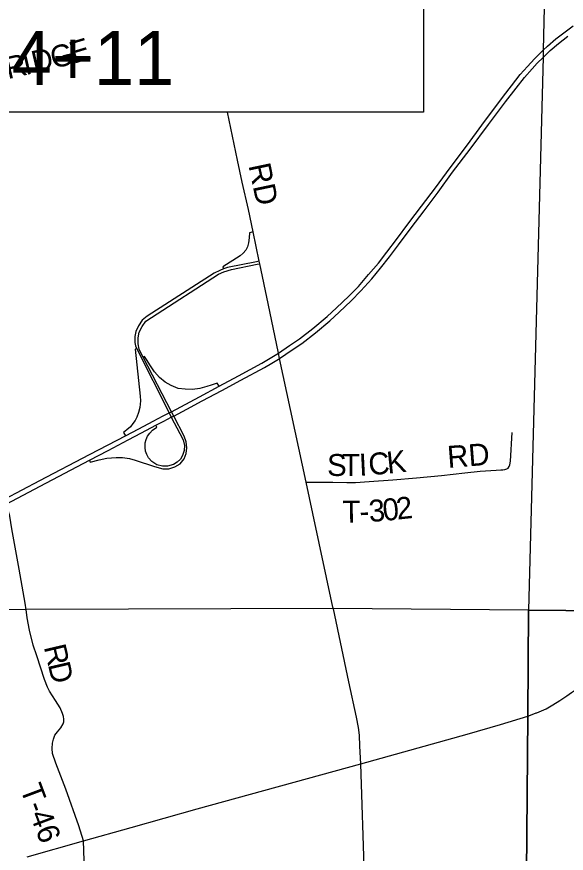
# Model space of a CAD drawing. Extents: x 0 to 34, y 0 to 22.
# Drawn here: x 11.555 to 12.978, y 5.243 to 7.409 of the extents above; entities that cross this region are included whole.
import ezdxf

# ---------------------------------------------------------------- set-up
doc = ezdxf.new("R2010")
doc.units = 0
for name, color, linetype in [('GM_X_County_Road', 7, 'Continuous'), ('GM_X_County_Road_Text', 7, 'Continuous'), ('GM_X_Interchange_Ramps', 7, 'Continuous'), ('GM_X_Interstate_Route', 7, 'Continuous'), ('GM_X_Rail_Line', 7, 'Continuous'), ('GM_X_State_Route', 7, 'Continuous'), ('GM_X_Township_Road', 7, 'Continuous'), ('GM_X_Township_Road_Text', 7, 'Continuous'), ('SH_Text', 7, 'Continuous')]:
    doc.layers.add(name, color=color, linetype=linetype)

msp = doc.modelspace()

# ---------------------------------------------------------------- linework, layer by layer
at = {"layer": 'GM_X_County_Road'}
msp.add_line((12.155, 6.9101), (12.1394, 6.9813), dxfattribs=at)
for points in [[(12.1394, 6.9813), (12.1271, 7.0376), (12.101, 7.1619)], [(12.2061, 6.6665), (12.1848, 6.7694), (12.1834, 6.7764), (12.1678, 6.852), (12.155, 6.9101)], [(12.2356, 6.5239), (12.2327, 6.5379), (12.2061, 6.6665)], [(12.3742, 5.8801), (12.3219, 6.1225), (12.3044, 6.2041), (12.2356, 6.5239)], [(12.4465, 5.4747), (12.4435, 5.5204), (12.4426, 5.5489), (12.4405, 5.5685), (12.4352, 5.5952), (12.4151, 5.6872), (12.3751, 5.8762), (12.3742, 5.8801)], [(12.4669, 4.8999), (12.4662, 4.9125), (12.456, 5.1831), (12.4465, 5.4747)], [(11.7474, 4.6365), (11.7447, 4.6703), (11.7439, 4.6912), (11.7441, 4.7169), (11.7449, 4.7334), (11.7464, 4.7681), (11.7453, 4.7995), (11.7406, 4.9192), (11.7286, 5.2748)]]:
    msp.add_lwpolyline(points, dxfattribs=at)
at = {"layer": 'GM_X_Interchange_Ramps'}
for points in [[(12.1678, 6.852), (12.1583, 6.8496), (12.1575, 6.8367), (12.1558, 6.8235), (12.1531, 6.8134), (12.1482, 6.8046), (12.1418, 6.7969), (12.1341, 6.7903), (12.0891, 6.7614), (12.0907, 6.7563)], [(11.8823, 6.5274), (11.8782, 6.5352), (11.8726, 6.5483), (11.8695, 6.5621), (11.8695, 6.5782), (11.8719, 6.5924), (11.8797, 6.6075), (11.8899, 6.6207), (11.9039, 6.6302), (12.0773, 6.7429), (12.0919, 6.7487), (12.111, 6.7546), (12.1782, 6.7683), (12.1848, 6.7694)], [(12.1834, 6.7764), (12.1759, 6.7751), (12.1014, 6.7602), (12.0907, 6.7563)], [(12.0907, 6.7563), (12.0808, 6.7526), (12.0663, 6.7455), (11.8927, 6.6341), (11.88, 6.6234), (11.8703, 6.6092), (11.8638, 6.5946), (11.861, 6.581), (11.8615, 6.566), (11.8632, 6.5567), (11.866, 6.5491)], [(11.866, 6.5491), (11.8619, 6.5481), (11.8747, 6.4268), (11.8755, 6.4143), (11.875, 6.4058), (11.8737, 6.3975), (11.8704, 6.3848), (11.866, 6.3728), (11.8616, 6.3634), (11.8562, 6.3563), (11.8496, 6.3475), (11.8404, 6.3392), (11.8314, 6.3326), (11.8368, 6.3241)], [(11.866, 6.5491), (11.9499, 6.3836), (11.9556, 6.3724), (11.9773, 6.3301), (11.9859, 6.3133), (11.9896, 6.2986), (11.9887, 6.2864), (11.9849, 6.2735), (11.979, 6.2639), (11.971, 6.2559), (11.9608, 6.2498), (11.9461, 6.2458), (11.9328, 6.2455), (11.9179, 6.2493), (11.9047, 6.2576), (11.8964, 6.2673), (11.8918, 6.2754), (11.8888, 6.2845), (11.8876, 6.2938), (11.8881, 6.3059), (11.8905, 6.3147), (11.8943, 6.3231), (11.8999, 6.331), (11.9072, 6.3385), (11.9179, 6.3464), (11.9154, 6.3513)], [(11.7435, 6.2609), (11.7451, 6.2555), (11.769, 6.2616), (11.789, 6.2663), (11.8131, 6.2679), (11.8294, 6.2678), (11.8469, 6.2655), (11.8621, 6.2613), (11.9119, 6.2445), (11.9339, 6.2387), (11.9492, 6.2387), (11.9646, 6.2438), (11.9785, 6.2518), (11.9887, 6.2643), (11.9939, 6.2782), (11.9961, 6.2928), (11.9939, 6.3089), (11.9891, 6.3234), (11.9619, 6.3753), (11.956, 6.3866), (11.8823, 6.5274)], [(12.0796, 6.4529), (12.0747, 6.4604), (12.0584, 6.4549), (12.0477, 6.4518), (12.0295, 6.4469), (12.0103, 6.4443), (11.9918, 6.4446), (11.9733, 6.4468), (11.9554, 6.4541), (11.9395, 6.463), (11.9246, 6.4755), (11.9121, 6.4898), (11.9014, 6.5051), (11.8909, 6.5214), (11.886, 6.5297), (11.8823, 6.5274)]]:
    msp.add_lwpolyline(points, dxfattribs=at)
at = {"layer": 'GM_X_Interstate_Route'}
msp.add_line((12.2157, 6.512), (12.233, 6.5223), dxfattribs=at)
for points in [[(12.0796, 6.4529), (12.1293, 6.4796), (12.1901, 6.5122), (12.2327, 6.5379), (12.2618, 6.5579), (12.2872, 6.575), (12.3222, 6.6023), (12.3592, 6.6332), (12.3834, 6.6554), (12.415, 6.6854), (12.44, 6.711), (12.4662, 6.7415), (12.492, 6.7716), (12.5135, 6.7994), (12.5387, 6.8329), (12.5702, 6.8754), (12.6033, 6.9185), (12.6397, 6.9667), (12.6774, 7.0182), (12.7224, 7.0777), (12.7595, 7.129), (12.8159, 7.2039), (12.8362, 7.2308), (12.8592, 7.2598), (12.8778, 7.2804), (12.8963, 7.3003), (12.9118, 7.3159), (12.9188, 7.3226), (12.93, 7.3333), (12.9516, 7.3518), (12.9756, 7.3703), (12.996, 7.3856)], [(12.233, 6.5223), (12.2356, 6.5239), (12.2685, 6.5464), (12.2938, 6.5635), (12.3289, 6.5908), (12.3659, 6.6217), (12.3901, 6.6439), (12.4216, 6.6739), (12.4466, 6.6995), (12.4746, 6.7303), (12.4975, 6.7579), (12.5202, 6.7879), (12.5439, 6.8188), (12.5764, 6.8626), (12.61, 6.907), (12.6463, 6.9552), (12.684, 7.0067), (12.7291, 7.0662), (12.7768, 7.13), (12.8212, 7.1889), (12.8483, 7.2246), (12.8701, 7.2524), (12.8896, 7.2746), (12.903, 7.2888), (12.9183, 7.3043), (12.9367, 7.3218), (12.9582, 7.3403), (12.9822, 7.3588)], [(11.9954, 6.3933), (12.0351, 6.4146), (12.0862, 6.4414), (12.1359, 6.4681), (12.1968, 6.5007), (12.2157, 6.512)], [(11.8368, 6.3241), (11.8714, 6.3422), (11.9086, 6.3621), (11.9341, 6.3757), (11.9499, 6.3836), (11.956, 6.3866), (12.0283, 6.4254), (12.0796, 6.4529)], [(11.9154, 6.3513), (11.9361, 6.3622), (11.9556, 6.3724), (11.9619, 6.3753), (11.9954, 6.3933)], [(11.7435, 6.2609), (11.7921, 6.286), (11.8436, 6.3133), (11.8781, 6.3314), (11.9154, 6.3513)], [(10.9705, 5.8677), (10.9758, 5.8705), (11.022, 5.8951), (11.1133, 5.9429), (11.1896, 5.9831), (11.2831, 6.0326), (11.38, 6.0837), (11.4473, 6.1189), (11.524, 6.1598), (11.615, 6.2081), (11.7437, 6.2754), (11.7923, 6.3005), (11.8368, 6.3241)], [(10.9981, 5.868), (11.0034, 5.8708), (11.0609, 5.9007), (11.1041, 5.9238), (11.1525, 5.9497), (11.1884, 5.9686), (11.2467, 5.9985), (11.3088, 6.0318), (11.3857, 6.0721), (11.4357, 6.0985), (11.5279, 6.1471), (11.6159, 6.1933), (11.7435, 6.2609)]]:
    msp.add_lwpolyline(points, dxfattribs=at)
at = {"layer": 'GM_X_Rail_Line'}
for points in [[(14.1135, 5.8645), (14.1135, 10.4074), (12.9952, 10.4123), (12.9843, 9.8218), (12.975, 9.4666), (12.9697, 9.2637), (12.9695, 9.2552), (12.9694, 9.2509), (12.9542, 8.6724), (12.9304, 7.7644), (12.9222, 7.4711), (12.9186, 7.3231), (12.9183, 7.3117), (12.9181, 7.3048), (12.8807, 5.8723), (13.2678, 5.8695), (13.384, 5.8688), (13.5036, 5.8681)], [(12.8629, 3.6647), (14.1135, 3.6647), (14.1135, 5.8645), (13.5036, 5.8681), (13.384, 5.8688), (13.2678, 5.8695), (12.8807, 5.8723), (12.8785, 5.5987), (12.8728, 4.8847)]]:
    msp.add_lwpolyline(points, close=True, dxfattribs=at)
msp.add_lwpolyline([(8.8581, 3.6647), (12.8629, 3.6647), (12.8728, 4.8847), (12.8785, 5.5987), (12.8807, 5.8723), (12.3749, 5.8767), (11.5798, 5.8739), (11.1801, 5.8696), (11.0537, 5.8733), (11.0032, 5.8713), (10.9911, 5.8708), (10.9756, 5.8711), (10.9097, 5.8721), (10.8846, 5.8725), (10.8428, 5.8725), (10.4718, 5.8765), (9.7013, 5.8954)], dxfattribs=at)
at = {"layer": 'GM_X_State_Route'}
msp.add_line((12.8815, 5.5992), (12.9, 5.6062), dxfattribs=at)
for points in [[(12.9, 5.6062), (12.9019, 5.6069), (12.9264, 5.6174), (12.9436, 5.627), (12.9618, 5.6384), (12.9797, 5.6504), (12.9914, 5.659), (13.0069, 5.6697), (13.0267, 5.6831), (13.0525, 5.6995), (13.0624, 5.7064)], [(12.4465, 5.4747), (12.7219, 5.5516), (12.808, 5.5764), (12.8787, 5.5981), (12.8815, 5.5992)], [(11.8514, 5.3096), (12.0224, 5.358), (12.4465, 5.4747)], [(11.5825, 5.234), (11.7286, 5.2748), (11.8514, 5.3096)]]:
    msp.add_lwpolyline(points, dxfattribs=at)
at = {"layer": 'GM_X_Township_Road'}
for points in [[(12.3044, 6.2041), (12.3393, 6.2044), (12.3739, 6.2036), (12.4099, 6.2029), (12.4326, 6.2032), (12.4675, 6.2058), (12.5288, 6.2103), (12.5906, 6.2151), (12.6555, 6.2213), (12.7157, 6.228), (12.7555, 6.2325), (12.7971, 6.2354), (12.8085, 6.2361), (12.8138, 6.2363), (12.8193, 6.2371), (12.824, 6.2385), (12.8274, 6.2406), (12.83, 6.2442), (12.8317, 6.2485), (12.8336, 6.2583), (12.8379, 6.333)], [(11.5807, 5.8676), (11.58, 5.8733), (11.577, 5.8907), (11.5619, 5.9791), (11.5428, 6.0831), (11.537, 6.1162), (11.5319, 6.1341), (11.5279, 6.1471), (11.5263, 6.1524), (11.524, 6.1598), (11.5217, 6.1672)], [(11.7286, 5.2748), (11.7161, 5.3138), (11.6824, 5.4087), (11.6563, 5.4762), (11.648, 5.5014), (11.6469, 5.5146), (11.6482, 5.528), (11.6505, 5.5385), (11.6537, 5.5484), (11.6606, 5.5577), (11.6698, 5.5675), (11.6759, 5.5779), (11.677, 5.5837), (11.6775, 5.59), (11.6763, 5.5972), (11.6737, 5.605), (11.6674, 5.6198), (11.656, 5.639), (11.6405, 5.6629), (11.6351, 5.6729), (11.6271, 5.693), (11.607, 5.7546), (11.5976, 5.7823), (11.588, 5.8208), (11.5826, 5.8525), (11.5807, 5.8676)]]:
    msp.add_lwpolyline(points, dxfattribs=at)
at = {"layer": 'SH_Text'}
msp.add_lwpolyline([(10.8199, 7.8736), (12.6083, 7.8736), (12.6083, 7.1619), (10.8199, 7.1619)], close=True, dxfattribs=at)

# ---------------------------------------------------------------- texts
at = {"layer": 'GM_X_County_Road_Text'}
msp.add_text('RD', height=0.05682, rotation=281.8919, dxfattribs=at).set_placement((12.1551, 7.0243))
at = {"layer": 'GM_X_Township_Road_Text'}
for s, height, rotation, p in [('E', 0.0568, 16.7835, (11.702, 7.2871)), ('D', 0.0568, 12.9738, (11.6007, 7.2634)), ('G', 0.0568, 13.2114, (11.6496, 7.2746)), ('R', 0.0568, 12.9665, (11.5324, 7.2476)), ('I', 0.0568, 12.9687, (11.5779, 7.2581)), ('K', 0.0568, 6.0048, (12.5161, 6.2259)), ('RD', 0.05682, 4.434, (12.6722, 6.2408)), ('S', 0.0568, 0.0285, (12.359, 6.22)), ('T', 0.0568, 0.6574, (12.398, 6.2201)), ('I', 0.0568, 2.8317, (12.4428, 6.2206)), ('C', 0.0568, 4.7585, (12.4682, 6.2219)), ('T', 0.0568, 0.5914, (12.3991, 6.0991)), ('3', 0.0568, 3.9725, (12.4686, 6.1008)), ('0', 0.0568, 5.628, (12.5053, 6.1034)), ('2', 0.0568, 6.097, (12.5406, 6.1069)), ('-', 0.0568, 2.8366, (12.444, 6.0996)), ('R', 0.0568, 283.1748, (11.6252, 5.7773)), ('D', 0.0568, 283.0626, (11.6358, 5.7319)), ('T-46', 0.05682, 290.5557, (11.5633, 5.4106))]:
    msp.add_text(s, height=height, rotation=rotation, dxfattribs=at).set_placement(p)
at = {"layer": 'SH_Text'}
msp.add_text('STA. 134+11', height=0.14, dxfattribs=at).set_placement((10.8654, 7.2329))

doc.saveas('drawing.dxf')
